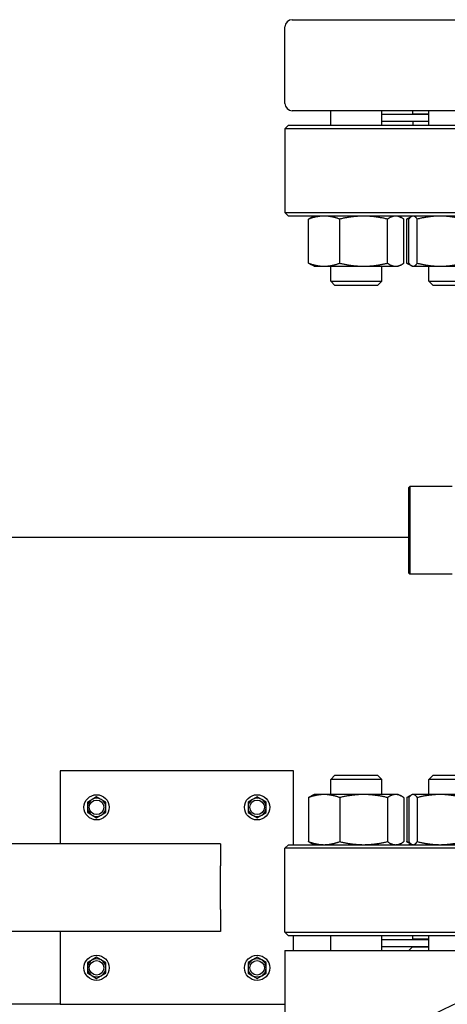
# Model space of a CAD drawing. Header units: inches. Extents: x 5 to 1128, y -85 to 748.
# Tile 618 of 656: x 599 to 606, y 556 to 573. Entities that reach past the tile are written whole.
import ezdxf

# ---------------------------------------------------------------- set-up
doc = ezdxf.new("R2010")
doc.units = ezdxf.units.IN
doc.header["$LTSCALE"] = 32
doc.header["$MEASUREMENT"] = 0
doc.layers.add('Visible (ANSI)', color=7, linetype='Continuous', lineweight=30)

msp = doc.modelspace()

# ---------------------------------------------------------------- linework, layer by layer
at = {"layer": 'Visible (ANSI)'}
for p, q in [((603.40563, 572.80978), (618.15563, 572.80978)), ((603.28063, 571.37478), (603.28063, 572.68478)), ((618.15563, 571.24978), (603.40563, 571.24978)), ((604.06461, 571.00478), (604.06461, 571.24978)), ((604.93961, 571.00478), (604.93961, 571.24978)), ((605.47063, 571.18978), (605.47063, 571.24978)), ((605.74694, 571.00478), (605.74694, 571.24978)), ((605.74694, 571.18478), (604.93961, 571.18478)), ((605.74694, 571.06478), (604.93961, 571.06478)), ((605.74694, 571.18978), (605.47063, 571.18978)), ((605.47063, 571.06478), (605.47063, 571.00478)), ((605.59063, 571.18478), (605.59063, 571.18978)), ((603.34313, 571.00478), (603.28063, 570.94228)), ((603.28063, 570.94228), (603.28063, 569.50728)), ((618.28063, 570.94228), (603.28063, 570.94228)), ((603.34313, 571.00478), (618.21813, 571.00478)), ((603.28063, 569.50728), (618.28063, 569.50728)), ((603.34313, 569.44478), (603.28063, 569.50728)), ((618.21813, 569.44478), (603.34313, 569.44478)), ((603.68468, 568.63765), (603.68468, 569.39291)), ((603.78311, 569.44478), (603.73733, 569.42343)), ((604.21916, 568.63765), (604.21916, 569.39291)), ((605.03659, 568.63765), (605.03659, 569.39291)), ((605.22111, 569.44478), (605.2669, 569.42343)), ((605.31955, 568.63765), (605.31955, 569.39291)), ((605.36701, 568.63765), (605.36701, 569.39291)), ((605.40391, 568.63765), (605.40391, 569.39291)), ((605.45398, 569.43944), (605.41965, 569.42343)), ((605.46544, 569.44478), (605.45418, 569.43953)), ((605.54913, 568.63765), (605.54913, 569.39291)), ((603.78311, 568.58578), (603.73733, 568.60713)), ((603.78311, 568.58578), (603.95192, 568.58578)), ((603.95192, 568.58578), (604.62788, 568.58578)), ((604.06461, 568.3277), (604.06461, 568.58578)), ((604.62788, 568.58578), (605.17807, 568.58578)), ((604.93961, 568.3277), (604.93961, 568.58578)), ((605.17807, 568.58578), (605.22111, 568.58578)), ((605.22111, 568.58578), (605.2669, 568.60713)), ((605.45418, 568.59103), (605.41965, 568.60713)), ((605.46544, 568.58578), (605.45418, 568.59103)), ((605.46544, 568.58578), (605.47652, 568.58578)), ((605.47652, 568.58578), (605.9394, 568.58578)), ((605.74694, 568.3277), (605.74694, 568.58578)), ((605.9394, 568.58578), (606.64731, 568.58578)), ((604.06461, 568.3277), (604.93961, 568.3277)), ((604.13753, 568.25478), (604.06461, 568.3277)), ((604.8667, 568.25478), (604.13753, 568.25478)), ((604.8667, 568.25478), (604.93961, 568.3277)), ((605.74694, 568.3277), (606.62194, 568.3277)), ((605.81986, 568.25478), (605.74694, 568.3277)), ((606.54902, 568.25478), (605.81986, 568.25478)), ((605.40563, 564.79415), (605.42126, 564.80978)), ((605.42126, 564.80978), (605.42126, 563.30978)), ((606.14689, 564.80978), (605.42126, 564.80978)), ((605.40563, 563.3254), (605.40563, 564.79415)), ((605.40563, 563.93978), (571.84313, 563.93978)), ((605.40563, 563.3254), (605.42126, 563.30978)), ((606.14689, 563.30978), (605.42126, 563.30978)), ((599.42963, 559.93978), (599.42963, 558.68978)), ((603.42963, 559.93978), (599.42963, 559.93978)), ((603.42963, 558.67478), (603.42963, 559.93978)), ((604.13753, 559.86478), (604.06461, 559.79186)), ((604.93961, 559.79186), (604.06461, 559.79186)), ((604.06461, 559.53378), (604.06461, 559.79186)), ((604.13753, 559.86478), (604.8667, 559.86478)), ((604.8667, 559.86478), (604.93961, 559.79186)), ((604.93961, 559.53378), (604.93961, 559.79186)), ((605.81986, 559.86478), (605.74694, 559.79186)), ((606.62194, 559.79186), (605.74694, 559.79186)), ((605.74694, 559.53378), (605.74694, 559.79186)), ((605.81986, 559.86478), (606.54902, 559.86478)), ((599.97663, 559.44988), (599.89863, 559.40485)), ((600.05463, 559.49491), (599.97663, 559.44988)), ((600.13263, 559.44988), (600.05463, 559.49491)), ((600.21063, 559.40485), (600.13263, 559.44988)), ((602.72663, 559.44988), (602.64863, 559.40485)), ((602.80463, 559.49491), (602.72663, 559.44988)), ((602.88263, 559.44988), (602.80463, 559.49491)), ((602.96063, 559.40485), (602.88263, 559.44988)), ((603.68468, 559.48191), (603.68468, 558.72665)), ((603.78311, 559.53378), (603.73733, 559.51243)), ((603.95192, 559.53378), (603.78311, 559.53378)), ((604.62788, 559.53378), (603.95192, 559.53378)), ((604.21916, 559.48191), (604.21916, 558.72665)), ((605.17807, 559.53378), (604.62788, 559.53378)), ((605.03659, 559.48191), (605.03659, 558.72665)), ((605.22111, 559.53378), (605.17807, 559.53378)), ((605.22111, 559.53378), (605.2669, 559.51243)), ((605.31955, 559.48191), (605.31955, 558.72665)), ((605.36701, 559.48191), (605.36701, 558.72665)), ((605.40391, 559.48191), (605.40391, 558.72665)), ((605.45418, 559.52853), (605.41965, 559.51243)), ((605.46544, 559.53378), (605.45418, 559.52853)), ((605.47652, 559.53378), (605.46544, 559.53378)), ((605.9394, 559.53378), (605.47652, 559.53378)), ((605.54913, 559.48191), (605.54913, 558.72665)), ((606.64731, 559.53378), (605.9394, 559.53378)), ((599.89863, 559.40485), (599.89863, 559.31478)), ((599.89863, 559.31478), (599.89863, 559.22471)), ((600.21063, 559.31478), (600.21063, 559.40485)), ((600.21063, 559.22471), (600.21063, 559.31478)), ((602.64863, 559.40485), (602.64863, 559.31478)), ((602.64863, 559.31478), (602.64863, 559.22471)), ((602.96063, 559.31478), (602.96063, 559.40485)), ((602.96063, 559.22471), (602.96063, 559.31478)), ((599.89863, 559.22471), (599.97663, 559.17968)), ((599.97663, 559.17968), (600.05463, 559.13465)), ((600.05463, 559.13465), (600.13263, 559.17968)), ((600.13263, 559.17968), (600.21063, 559.22471)), ((602.64863, 559.22471), (602.72663, 559.17968)), ((602.72663, 559.17968), (602.80463, 559.13465)), ((602.80463, 559.13465), (602.88263, 559.17968)), ((602.88263, 559.17968), (602.96063, 559.22471)), ((602.17963, 558.68978), (570.21813, 558.68978)), ((602.17963, 558.68978), (602.17963, 558.31478)), ((603.34313, 558.67478), (603.28063, 558.61228)), ((603.28063, 557.17728), (603.28063, 558.61228)), ((618.28063, 558.61228), (603.28063, 558.61228)), ((603.34313, 558.67478), (618.21813, 558.67478)), ((603.78311, 558.67478), (603.73733, 558.69613)), ((605.22111, 558.67478), (605.2669, 558.69613)), ((605.45398, 558.68012), (605.41965, 558.69613)), ((605.46544, 558.67478), (605.45418, 558.68003)), ((602.17963, 557.56478), (602.17963, 558.31478)), ((602.17963, 557.56478), (602.17963, 557.18978)), ((602.17963, 557.18978), (570.21813, 557.18978)), ((599.42963, 557.18978), (599.42963, 555.93978)), ((603.28063, 557.17728), (618.28063, 557.17728)), ((603.34313, 557.11478), (603.28063, 557.17728)), ((618.21813, 557.11478), (603.34313, 557.11478)), ((603.42963, 556.86178), (603.42963, 557.11478)), ((604.06461, 556.86178), (604.06461, 557.11478)), ((604.93961, 556.86178), (604.93961, 557.11478)), ((604.93961, 557.04978), (605.74694, 557.04978)), ((605.47063, 557.05478), (605.47063, 557.11478)), ((605.74694, 557.05478), (605.47063, 557.05478)), ((605.59063, 557.05478), (605.59063, 557.04978)), ((605.74694, 556.86178), (605.74694, 557.11478)), ((604.93961, 556.92978), (605.74694, 556.92978)), ((605.46563, 556.92478), (605.40263, 556.86178)), ((605.46563, 556.92478), (605.74694, 556.92478)), ((605.59063, 556.92978), (605.59063, 556.92478)), ((600.05463, 556.74491), (599.97663, 556.69988)), ((600.13263, 556.69988), (600.05463, 556.74491)), ((602.80463, 556.74491), (602.72663, 556.69988)), ((602.88263, 556.69988), (602.80463, 556.74491)), ((603.28063, 556.86178), (609.4345, 556.86178)), ((603.28063, 556.86178), (603.28063, 555.52078)), ((599.97663, 556.69988), (599.89863, 556.65485)), ((599.89863, 556.65485), (599.89863, 556.56478)), ((599.89863, 556.56478), (599.89863, 556.47471)), ((600.21063, 556.65485), (600.13263, 556.69988)), ((600.21063, 556.56478), (600.21063, 556.65485)), ((600.21063, 556.47471), (600.21063, 556.56478)), ((602.72663, 556.69988), (602.64863, 556.65485)), ((602.64863, 556.65485), (602.64863, 556.56478)), ((602.64863, 556.56478), (602.64863, 556.47471)), ((602.96063, 556.65485), (602.88263, 556.69988)), ((602.96063, 556.56478), (602.96063, 556.65485)), ((602.96063, 556.47471), (602.96063, 556.56478)), ((599.89863, 556.47471), (599.97663, 556.42968)), ((599.97663, 556.42968), (600.05463, 556.38465)), ((600.05463, 556.38465), (600.13263, 556.42968)), ((600.13263, 556.42968), (600.21063, 556.47471)), ((602.64863, 556.47471), (602.72663, 556.42968)), ((602.72663, 556.42968), (602.80463, 556.38465)), ((602.80463, 556.38465), (602.88263, 556.42968)), ((602.88263, 556.42968), (602.96063, 556.47471)), ((599.42963, 555.93978), (572.96813, 555.93978)), ((599.42963, 555.93978), (603.28063, 555.93978))]:
    msp.add_line(p, q, dxfattribs=at)
for centre, radius in [((600.05463, 559.31478), 0.216), ((600.05463, 559.31478), 0.1248), ((602.80463, 559.31478), 0.216), ((602.80463, 559.31478), 0.1248), ((610.78063, 545.92078), 11.0235), ((600.05463, 556.56478), 0.216), ((602.80463, 556.56478), 0.216), ((600.05463, 556.56478), 0.1248), ((602.80463, 556.56478), 0.1248)]:
    msp.add_circle(centre, radius, dxfattribs=at)
for centre, radius, start, end in [((603.40563, 572.68478), 0.125, 90, 180), ((603.40563, 571.37478), 0.125, 180, 270), ((605.39089, 569.06978), 0.375, 80.315404, 90), ((600.05463, 559.31478), 0.156, 120, 180), ((600.05463, 559.31478), 0.156, 60, 120), ((600.05463, 559.31478), 0.156, 0, 60), ((602.80463, 559.31478), 0.156, 120, 180), ((602.80463, 559.31478), 0.156, 60, 120), ((602.80463, 559.31478), 0.156, 0, 60), ((600.05463, 559.31478), 0.156, 180, 240), ((600.05463, 559.31478), 0.156, 300, 0), ((602.80463, 559.31478), 0.156, 180, 240), ((602.80463, 559.31478), 0.156, 300, 0), ((600.05463, 559.31478), 0.156, 240, 300), ((602.80463, 559.31478), 0.156, 240, 300), ((605.39089, 559.04978), 0.375, 270, 279.684596), ((600.05463, 556.56478), 0.156, 60, 120), ((602.80463, 556.56478), 0.156, 60, 120), ((600.05463, 556.56478), 0.156, 120, 180), ((600.05463, 556.56478), 0.156, 180, 240), ((600.05463, 556.56478), 0.156, 0, 60), ((600.05463, 556.56478), 0.156, 300, 0), ((602.80463, 556.56478), 0.156, 120, 180), ((602.80463, 556.56478), 0.156, 180, 240), ((602.80463, 556.56478), 0.156, 0, 60), ((602.80463, 556.56478), 0.156, 300, 0), ((600.05463, 556.56478), 0.156, 240, 300), ((602.80463, 556.56478), 0.156, 240, 300)]:
    msp.add_arc(centre, radius, start, end, dxfattribs=at)
for points, weights in [([(603.95192, 569.44478), (603.8279, 569.44478), (603.68468, 569.39291)], [1, 1.0379548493, 1]), ([(603.68468, 569.39291), (603.71209, 569.41166), (603.73733, 569.42343)], [1, 1.01339325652, 1.01733426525]), ([(604.21916, 569.39291), (604.07595, 569.44478), (603.95192, 569.44478)], [1, 1.0379548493, 1]), ([(604.62788, 569.44478), (604.43819, 569.44478), (604.21916, 569.39291)], [1, 1.0379548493, 1]), ([(605.03659, 569.39291), (604.81756, 569.44478), (604.62788, 569.44478)], [1, 1.0379548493, 1]), ([(605.17807, 569.44478), (605.11241, 569.44478), (605.03659, 569.39291)], [1, 1.0379548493, 1]), ([(605.31955, 569.39291), (605.24373, 569.44478), (605.17807, 569.44478)], [1, 1.0379548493, 1]), ([(605.36701, 569.39291), (605.39441, 569.41166), (605.41965, 569.42343)], [1, 1.01339325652, 1.01733426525]), ([(605.41768, 569.4099), (605.39291, 569.40229), (605.36701, 569.39291)], [1.01098059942, 1.00665836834, 1]), ([(605.47652, 569.44478), (605.44282, 569.44478), (605.40391, 569.39291)], [1, 1.0379548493, 1]), ([(605.54913, 569.39291), (605.51022, 569.44478), (605.47652, 569.44478)], [1, 1.0379548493, 1]), ([(605.9394, 569.44478), (605.75827, 569.44478), (605.54913, 569.39291)], [1, 1.0379548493, 1]), ([(606.32966, 569.39291), (606.12052, 569.44478), (605.9394, 569.44478)], [1, 1.0379548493, 1]), ([(603.73733, 568.60713), (603.71209, 568.6189), (603.68468, 568.63765)], [1.01733426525, 1.01339325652, 1]), ([(603.68468, 568.63765), (603.8279, 568.58578), (603.95192, 568.58578)], [1, 1.0379548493, 1]), ([(603.95192, 568.58578), (604.07595, 568.58578), (604.21916, 568.63765)], [1, 1.0379548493, 1]), ([(604.21916, 568.63765), (604.43819, 568.58578), (604.62788, 568.58578)], [1, 1.0379548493, 1]), ([(604.62788, 568.58578), (604.81756, 568.58578), (605.03659, 568.63765)], [1, 1.0379548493, 1]), ([(605.03659, 568.63765), (605.11241, 568.58578), (605.17807, 568.58578)], [1, 1.0379548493, 1]), ([(605.17807, 568.58578), (605.24373, 568.58578), (605.31955, 568.63765)], [1, 1.0379548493, 1]), ([(605.36701, 568.63765), (605.39291, 568.62827), (605.41768, 568.62066)], [1, 1.00665836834, 1.01098059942]), ([(605.41965, 568.60713), (605.39441, 568.6189), (605.36701, 568.63765)], [1.01733426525, 1.01339325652, 1]), ([(605.40391, 568.63765), (605.44282, 568.58578), (605.47652, 568.58578)], [1, 1.0379548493, 1]), ([(605.47652, 568.58578), (605.51022, 568.58578), (605.54913, 568.63765)], [1, 1.0379548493, 1]), ([(605.54913, 568.63765), (605.75827, 568.58578), (605.9394, 568.58578)], [1, 1.0379548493, 1]), ([(605.9394, 568.58578), (606.12052, 568.58578), (606.32966, 568.63765)], [1, 1.0379548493, 1]), ([(603.95192, 559.53378), (603.8279, 559.53378), (603.68468, 559.48191)], [1, 1.0379548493, 1]), ([(603.68468, 559.48191), (603.71209, 559.50066), (603.73733, 559.51243)], [1, 1.01339325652, 1.01733426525]), ([(604.21916, 559.48191), (604.07595, 559.53378), (603.95192, 559.53378)], [1, 1.0379548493, 1]), ([(604.62788, 559.53378), (604.43819, 559.53378), (604.21916, 559.48191)], [1, 1.0379548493, 1]), ([(605.03659, 559.48191), (604.81756, 559.53378), (604.62788, 559.53378)], [1, 1.0379548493, 1]), ([(605.17807, 559.53378), (605.11241, 559.53378), (605.03659, 559.48191)], [1, 1.0379548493, 1]), ([(605.31955, 559.48191), (605.24373, 559.53378), (605.17807, 559.53378)], [1, 1.0379548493, 1]), ([(605.36701, 559.48191), (605.39441, 559.50066), (605.41965, 559.51243)], [1, 1.01339325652, 1.01733426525]), ([(605.41768, 559.4989), (605.39291, 559.49129), (605.36701, 559.48191)], [1.01098059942, 1.00665836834, 1]), ([(605.47652, 559.53378), (605.44282, 559.53378), (605.40391, 559.48191)], [1, 1.0379548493, 1]), ([(605.54913, 559.48191), (605.51022, 559.53378), (605.47652, 559.53378)], [1, 1.0379548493, 1]), ([(605.9394, 559.53378), (605.75827, 559.53378), (605.54913, 559.48191)], [1, 1.0379548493, 1]), ([(606.32966, 559.48191), (606.12052, 559.53378), (605.9394, 559.53378)], [1, 1.0379548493, 1]), ([(603.73733, 558.69613), (603.71209, 558.7079), (603.68468, 558.72665)], [1.01733426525, 1.01339325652, 1]), ([(603.68468, 558.72665), (603.8279, 558.67478), (603.95192, 558.67478)], [1, 1.0379548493, 1]), ([(603.95192, 558.67478), (604.07595, 558.67478), (604.21916, 558.72665)], [1, 1.0379548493, 1]), ([(604.21916, 558.72665), (604.43819, 558.67478), (604.62788, 558.67478)], [1, 1.0379548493, 1]), ([(604.62788, 558.67478), (604.81756, 558.67478), (605.03659, 558.72665)], [1, 1.0379548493, 1]), ([(605.03659, 558.72665), (605.11241, 558.67478), (605.17807, 558.67478)], [1, 1.0379548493, 1]), ([(605.17807, 558.67478), (605.24373, 558.67478), (605.31955, 558.72665)], [1, 1.0379548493, 1]), ([(605.41965, 558.69613), (605.39441, 558.7079), (605.36701, 558.72665)], [1.01733426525, 1.01339325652, 1]), ([(605.36701, 558.72665), (605.39291, 558.71727), (605.41768, 558.70966)], [1, 1.00665836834, 1.01098059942]), ([(605.40391, 558.72665), (605.44282, 558.67478), (605.47652, 558.67478)], [1, 1.0379548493, 1]), ([(605.47652, 558.67478), (605.51022, 558.67478), (605.54913, 558.72665)], [1, 1.0379548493, 1]), ([(605.54913, 558.72665), (605.75827, 558.67478), (605.9394, 558.67478)], [1, 1.0379548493, 1]), ([(605.9394, 558.67478), (606.12052, 558.67478), (606.32966, 558.72665)], [1, 1.0379548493, 1])]:
    msp.add_rational_spline(points, weights, degree=2, dxfattribs=at)

doc.saveas('drawing.dxf')
